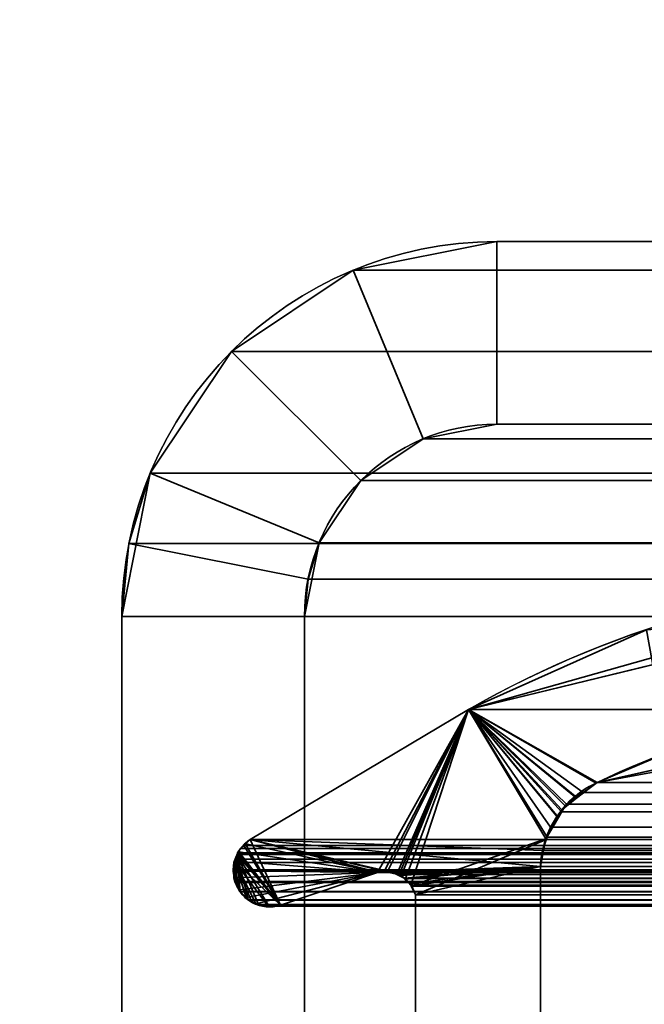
# Model space of a CAD drawing. Header units: millimetres. Extents: x -587 to 3688, y -115 to 120.
# Tile 735 of 960: x 2485.16 to 2490.29, y 10.73 to 18.82. Entities that reach past the tile are written whole.
import ezdxf

# ---------------------------------------------------------------- set-up
doc = ezdxf.new("R2010")
doc.units = ezdxf.units.MM
doc.layers.add('151', color=7, linetype='Continuous', true_color=0xffffff)

# ---------------------------------------------------------------- blocks, each defined once
blk = doc.blocks.new('UG_SURFACE_003')
at = {"layer": '151', "color": 252, "linetype": 'Continuous', "lineweight": 35}
for points in [[(3687.5, -40, 2198), (3687.5, 110, 2198), (2312.5, 110, 2198), (2312.5, -40, 2198)], [(2462.5001, -40, 2048.0001), (2462.5001, 110, 2048.0001), (3537.4999, 110, 2048.0001), (3537.4999, -40, 2048.0001)]]:
    blk.add_3dface(points, dxfattribs=at)
blk = doc.blocks.new('UG_SURFACE_089')
at = {"layer": '151', "color": 252, "linetype": 'Continuous', "lineweight": 35}
for points in [[(2489.08, 17, 2019.4199), (2489.08, 17, -7), (2487.9014, 16.7655, -7), (2487.9014, 16.7655, 2020.5986)], [(2489.08, 17, 2019.4199), (2487.9014, 16.7655, 2020.5986), (2488.4753, 15.3797, 2020.0245), (2489.08, 15.5, 2019.4199)], [(2489.08, 15.5, -7), (2488.4753, 15.3797, -7), (2487.9014, 16.7655, -7), (2489.08, 17, -7)], [(2489.08, 17, 2019.4199), (2497.3197, 17, 2011.1802), (2497.3197, 17, -7), (2489.08, 17, -7)], [(2489.08, 15.5, 2019.4199), (2497.3197, 15.5, 2011.1802), (2497.3197, 17, 2011.1802), (2489.08, 17, 2019.4199)], [(2489.08, 17, -7), (2497.3197, 17, -7), (2497.3197, 15.5, -7), (2489.08, 15.5, -7)], [(2487.9014, 16.7655, 2020.5986), (2487.9014, 16.7655, -7), (2486.902, 16.0979, -7), (2486.902, 16.0979, 2021.5979)], [(2487.9014, 16.7655, 2020.5986), (2486.902, 16.0979, 2021.5979), (2487.9627, 15.0372, 2020.5371), (2488.4753, 15.3797, 2020.0245)], [(2488.4753, 15.3797, -7), (2487.9627, 15.0372, -7), (2486.902, 16.0979, -7), (2487.9014, 16.7655, -7)], [(2486.902, 16.0979, 2021.5979), (2486.902, 16.0979, -7), (2486.2344, 15.0987, -7), (2486.2344, 15.0987, 2022.2654)], [(2487.6204, 14.5246, 2020.8797), (2487.9627, 15.0372, 2020.5371), (2486.902, 16.0979, 2021.5979), (2486.2344, 15.0987, 2022.2654)], [(2487.9627, 15.0372, -7), (2487.6204, 14.5246, -7), (2486.2344, 15.0987, -7), (2486.902, 16.0979, -7)], [(2488.4753, 15.3797, 2020.0245), (2488.4753, 15.3797, -7), (2489.08, 15.5, -7), (2489.08, 15.5, 2019.4199)], [(2489.08, 15.5, 2019.4199), (2489.08, 15.5, -7), (2497.3197, 15.5, -7), (2497.3197, 15.5, 2011.1802)], [(2487.9627, 15.0372, 2020.5371), (2487.9627, 15.0372, -7), (2488.4753, 15.3797, -7), (2488.4753, 15.3797, 2020.0245)], [(2486.0001, 13.92, -7), (2486.0592, 14.5209, 2022.4409), (2486.2344, 15.0987, 2022.2654)], [(2486.2344, 15.0987, 2022.2654), (2486.2344, 15.0987, -7), (2486.0001, 13.92, -7)], [(2486.0001, 13.92, -7), (2486.2344, 15.0987, -7), (2487.6204, 14.5246, -7), (2487.5, 13.92, -7)], [(2487.5305, 14.2282, 2020.9696), (2487.6204, 14.5246, 2020.8797), (2486.2344, 15.0987, 2022.2654), (2486.0592, 14.5209, 2022.4409)], [(2487.6204, 14.5246, 2020.8797), (2487.6204, 14.5246, -7), (2487.9627, 15.0372, -7), (2487.9627, 15.0372, 2020.5371)], [(2486.0001, 13.92, -7), (2486.0001, 13.92, 2022.5), (2486.0592, 14.5209, 2022.4409)], [(2487.5, 13.92, 2020.9999), (2487.5305, 14.2282, 2020.9696), (2486.0592, 14.5209, 2022.4409), (2486.0001, 13.92, 2022.5)], [(2487.5, 13.92, -7), (2487.6204, 14.5246, -7), (2487.6204, 14.5246, 2020.8797)], [(2487.6204, 14.5246, 2020.8797), (2487.5305, 14.2282, 2020.9696), (2487.5, 13.92, -7)], [(2487.5305, 14.2282, 2020.9696), (2487.5, 13.92, 2020.9999), (2487.5, 13.92, -7)], [(2486.0001, -46.92, 2022.5), (2486.0001, 13.92, 2022.5), (2486.0001, 13.92, -7), (2486.0001, -46.92, -7)], [(2486.0001, 13.92, 2022.5), (2486.0001, -46.92, 2022.5), (2487.5, -46.92, 2020.9999), (2487.5, 13.92, 2020.9999)], [(2487.5, 13.92, -7), (2487.5, -46.92, -7), (2486.0001, -46.92, -7), (2486.0001, 13.92, -7)], [(2487.5, -46.92, 2020.9999), (2487.5, -46.92, -7), (2487.5, 13.92, -7), (2487.5, 13.92, 2020.9999)]]:
    blk.add_3dface(points, dxfattribs=at)
blk = doc.blocks.new('UG_SURFACE_090')
at = {"layer": '151', "color": 252, "linetype": 'Continuous', "lineweight": 35}
for points in [[(2489.08, 17, 2019.4199), (2489.08, 17, -7), (2487.9014, 16.7655, -7), (2487.9014, 16.7655, 2020.5986)], [(2489.08, 17, 2019.4199), (2487.9014, 16.7655, 2020.5986), (2488.4753, 15.3797, 2020.0245), (2489.08, 15.5, 2019.4199)], [(2489.08, 15.5, -7), (2488.4753, 15.3797, -7), (2487.9014, 16.7655, -7), (2489.08, 17, -7)], [(2489.08, 17, 2019.4199), (2497.3197, 17, 2011.1802), (2497.3197, 17, -7), (2489.08, 17, -7)], [(2489.08, 15.5, 2019.4199), (2497.3197, 15.5, 2011.1802), (2497.3197, 17, 2011.1802), (2489.08, 17, 2019.4199)], [(2489.08, 17, -7), (2497.3197, 17, -7), (2497.3197, 15.5, -7), (2489.08, 15.5, -7)], [(2487.9014, 16.7655, 2020.5986), (2487.9014, 16.7655, -7), (2486.902, 16.0979, -7), (2486.902, 16.0979, 2021.5979)], [(2487.9014, 16.7655, 2020.5986), (2486.902, 16.0979, 2021.5979), (2487.9627, 15.0372, 2020.5371), (2488.4753, 15.3797, 2020.0245)], [(2488.4753, 15.3797, -7), (2487.9627, 15.0372, -7), (2486.902, 16.0979, -7), (2487.9014, 16.7655, -7)], [(2486.902, 16.0979, 2021.5979), (2486.902, 16.0979, -7), (2486.2344, 15.0987, -7), (2486.2344, 15.0987, 2022.2654)], [(2487.6204, 14.5246, 2020.8797), (2487.9627, 15.0372, 2020.5371), (2486.902, 16.0979, 2021.5979), (2486.2344, 15.0987, 2022.2654)], [(2487.9627, 15.0372, -7), (2487.6204, 14.5246, -7), (2486.2344, 15.0987, -7), (2486.902, 16.0979, -7)], [(2488.4753, 15.3797, 2020.0245), (2488.4753, 15.3797, -7), (2489.08, 15.5, -7), (2489.08, 15.5, 2019.4199)], [(2489.08, 15.5, 2019.4199), (2489.08, 15.5, -7), (2497.3197, 15.5, -7), (2497.3197, 15.5, 2011.1802)], [(2487.9627, 15.0372, 2020.5371), (2487.9627, 15.0372, -7), (2488.4753, 15.3797, -7), (2488.4753, 15.3797, 2020.0245)], [(2486.0001, 13.92, -7), (2486.0592, 14.5209, 2022.4409), (2486.2344, 15.0987, 2022.2654)], [(2486.2344, 15.0987, 2022.2654), (2486.2344, 15.0987, -7), (2486.0001, 13.92, -7)], [(2486.0001, 13.92, -7), (2486.2344, 15.0987, -7), (2487.6204, 14.5246, -7), (2487.5, 13.92, -7)], [(2487.5305, 14.2282, 2020.9696), (2487.6204, 14.5246, 2020.8797), (2486.2344, 15.0987, 2022.2654), (2486.0592, 14.5209, 2022.4409)], [(2487.6204, 14.5246, 2020.8797), (2487.6204, 14.5246, -7), (2487.9627, 15.0372, -7), (2487.9627, 15.0372, 2020.5371)], [(2486.0001, 13.92, -7), (2486.0001, 13.92, 2022.5), (2486.0592, 14.5209, 2022.4409)], [(2487.5, 13.92, 2020.9999), (2487.5305, 14.2282, 2020.9696), (2486.0592, 14.5209, 2022.4409), (2486.0001, 13.92, 2022.5)], [(2487.5, 13.92, -7), (2487.6204, 14.5246, -7), (2487.6204, 14.5246, 2020.8797)], [(2487.6204, 14.5246, 2020.8797), (2487.5305, 14.2282, 2020.9696), (2487.5, 13.92, -7)], [(2487.5305, 14.2282, 2020.9696), (2487.5, 13.92, 2020.9999), (2487.5, 13.92, -7)], [(2486.0001, -46.92, 2022.5), (2486.0001, 13.92, 2022.5), (2486.0001, 13.92, -7), (2486.0001, -46.92, -7)], [(2486.0001, 13.92, 2022.5), (2486.0001, -46.92, 2022.5), (2487.5, -46.92, 2020.9999), (2487.5, 13.92, 2020.9999)], [(2487.5, 13.92, -7), (2487.5, -46.92, -7), (2486.0001, -46.92, -7), (2486.0001, 13.92, -7)], [(2487.5, -46.92, 2020.9999), (2487.5, -46.92, -7), (2487.5, 13.92, -7), (2487.5, 13.92, 2020.9999)]]:
    blk.add_3dface(points, dxfattribs=at)
blk = doc.blocks.new('UG_SURFACE_093')
at = {"layer": '151', "color": 252, "linetype": 'Continuous', "lineweight": 35}
for points in [[(3510.92, 17, 2019.4199), (2489.08, 17, 2019.4199), (2487.9014, 16.7655, 2020.5986), (3512.0986, 16.7655, 2020.5986)], [(2489.08, 15.5, 2019.4199), (2488.4753, 15.3797, 2020.0245), (2487.9014, 16.7655, 2020.5986), (2489.08, 17, 2019.4199)], [(2489.08, 17, 2019.4199), (3510.92, 17, 2019.4199), (3502.6803, 17, 2011.1802), (2497.3197, 17, 2011.1802)], [(2489.08, 17, 2019.4199), (2497.3197, 17, 2011.1802), (2497.3197, 15.5, 2011.1802), (2489.08, 15.5, 2019.4199)], [(3512.0986, 16.7655, 2020.5986), (2487.9014, 16.7655, 2020.5986), (2486.902, 16.0979, 2021.5979), (3513.098, 16.0979, 2021.5979)], [(2488.4753, 15.3797, 2020.0245), (2487.9627, 15.0372, 2020.5371), (2486.902, 16.0979, 2021.5979), (2487.9014, 16.7655, 2020.5986)], [(3513.098, 16.0979, 2021.5979), (2486.902, 16.0979, 2021.5979), (2486.2344, 15.0987, 2022.2654), (3513.7656, 15.0987, 2022.2654)], [(2486.2344, 15.0987, 2022.2654), (2486.902, 16.0979, 2021.5979), (2487.9627, 15.0372, 2020.5371), (2487.6204, 14.5246, 2020.8797)], [(3511.5247, 15.3797, 2020.0245), (2488.4753, 15.3797, 2020.0245), (2489.08, 15.5, 2019.4199), (3510.92, 15.5, 2019.4199)], [(2489.08, 15.5, 2019.4199), (2497.3197, 15.5, 2011.1802), (3502.6803, 15.5, 2011.1802), (3510.92, 15.5, 2019.4199)], [(3512.0373, 15.0372, 2020.5371), (2487.9627, 15.0372, 2020.5371), (2488.4753, 15.3797, 2020.0245), (3511.5247, 15.3797, 2020.0245)], [(3513.9408, 14.5209, 2022.4409), (3513.7656, 15.0987, 2022.2654), (2486.2344, 15.0987, 2022.2654), (2486.0592, 14.5209, 2022.4409)], [(2486.0592, 14.5209, 2022.4409), (2486.2344, 15.0987, 2022.2654), (2487.6204, 14.5246, 2020.8797), (2487.5305, 14.2282, 2020.9696)], [(3512.3796, 14.5246, 2020.8797), (2487.6204, 14.5246, 2020.8797), (2487.9627, 15.0372, 2020.5371), (3512.0373, 15.0372, 2020.5371)], [(2486.0592, 14.5209, 2022.4409), (2486.0001, 13.92, 2022.5), (3513.9999, 13.92, 2022.5)], [(2486.0001, 13.92, 2022.5), (2486.0592, 14.5209, 2022.4409), (2487.5305, 14.2282, 2020.9696), (2487.5, 13.92, 2020.9999)], [(2486.0592, 14.5209, 2022.4409), (3513.9999, 13.92, 2022.5), (3513.9408, 14.5209, 2022.4409)], [(2487.5305, 14.2282, 2020.9696), (2487.6204, 14.5246, 2020.8797), (3512.3796, 14.5246, 2020.8797), (3512.4695, 14.2282, 2020.9696)], [(3512.5, 13.92, 2020.9999), (2487.5, 13.92, 2020.9999), (2487.5305, 14.2282, 2020.9696)], [(3512.4695, 14.2282, 2020.9696), (3512.5, 13.92, 2020.9999), (2487.5305, 14.2282, 2020.9696)], [(2486.0001, -46.92, 2022.5), (3513.9999, -46.92, 2022.5), (3513.9999, 13.92, 2022.5), (2486.0001, 13.92, 2022.5)], [(2487.5, 13.92, 2020.9999), (2487.5, -46.92, 2020.9999), (2486.0001, -46.92, 2022.5), (2486.0001, 13.92, 2022.5)], [(2487.5, -46.92, 2020.9999), (2487.5, 13.92, 2020.9999), (3512.5, 13.92, 2020.9999), (3512.5, -46.92, 2020.9999)]]:
    blk.add_3dface(points, dxfattribs=at)
blk = doc.blocks.new('UG_SURFACE_095')
at = {"layer": '151', "color": 7, "linetype": 'Continuous', "lineweight": 35}
for points in [[(2488.848, 13.1555, -7), (2488.848, 13.1555, 2019.6519), (2491.478, 13.897, 2017.0221)], [(2491.478, 13.897, 2017.0221), (2490.3088, 13.8116, -7), (2488.848, 13.1555, -7)], [(2491.478, 13.897, 2017.0221), (2488.848, 13.1555, 2019.6519), (2489.9051, 12.5565, 2018.595), (2492.2383, 12.9862, 2016.2616)], [(2488.848, 13.1555, -7), (2490.3088, 13.8116, -7), (2490.4904, 12.8066, -7), (2489.9051, 12.5565, -7)], [(2487.0555, 12.0875, 2021.4446), (2488.848, 13.1555, 2019.6519), (2488.848, 13.1555, -7), (2487.0555, 12.0875, -7)], [(2489.5861, 12.2703, -7), (2489.4795, 12.0884, -7), (2487.0555, 12.0875, -7), (2488.848, 13.1555, -7)], [(2487.303, 11.5484, 2021.1971), (2488.1005, 11.8171, 2020.3996), (2488.848, 13.1555, 2019.6519), (2487.0555, 12.0875, 2021.4446)], [(2488.1005, 11.8171, 2020.3996), (2488.1561, 11.826, 2020.344), (2488.848, 13.1555, 2019.6519)], [(2488.848, 13.1555, 2019.6519), (2488.1561, 11.826, 2020.344), (2488.1809, 11.8207, 2020.3192)], [(2488.1809, 11.8207, 2020.3192), (2488.2603, 11.8037, 2020.2396), (2488.848, 13.1555, 2019.6519)], [(2488.2603, 11.8037, 2020.2396), (2488.2774, 11.8, 2020.2227), (2488.848, 13.1555, 2019.6519)], [(2488.848, 13.1555, 2019.6519), (2488.2774, 11.8, 2020.2227), (2488.2958, 11.7898, 2020.2043)], [(2488.848, 13.1555, 2019.6519), (2488.2958, 11.7898, 2020.2043), (2488.3263, 11.7604, 2020.1735)], [(2488.3263, 11.7604, 2020.1735), (2488.374, 11.7145, 2020.1259), (2488.848, 13.1555, 2019.6519)], [(2489.4817, 12.0946, 2019.0184), (2488.848, 13.1555, 2019.6519), (2488.374, 11.7145, 2020.1259), (2488.3773, 11.7075, 2020.1228)], [(2488.848, 13.1555, -7), (2489.9051, 12.5565, -7), (2489.7373, 12.4344, -7)], [(2488.848, 13.1555, -7), (2489.6414, 12.3646, -7), (2489.5861, 12.2703, -7)], [(2489.7373, 12.4344, -7), (2489.6414, 12.3646, -7), (2488.848, 13.1555, -7)], [(2488.848, 13.1555, 2019.6519), (2489.8951, 12.552, 2018.605), (2489.9051, 12.5565, 2018.595)], [(2488.848, 13.1555, 2019.6519), (2489.614, 12.3326, 2018.8861), (2489.7356, 12.4275, 2018.7645)], [(2489.7356, 12.4275, 2018.7645), (2489.8951, 12.552, 2018.605), (2488.848, 13.1555, 2019.6519)], [(2488.848, 13.1555, 2019.6519), (2489.4817, 12.0946, 2019.0184), (2489.5797, 12.2708, 2018.9204)], [(2489.5797, 12.2708, 2018.9204), (2489.614, 12.3326, 2018.8861), (2488.848, 13.1555, 2019.6519)], [(2492.2383, 12.9862, 2016.2616), (2489.9051, 12.5565, 2018.595), (2490.4904, 12.8066, -7)], [(2489.9051, 12.5565, 2018.595), (2489.9051, 12.5565, -7), (2490.4904, 12.8066, -7)], [(2489.8951, 12.552, 2018.605), (2489.7356, 12.4275, 2018.7645), (2489.7373, 12.4344, -7)], [(2489.7373, 12.4344, -7), (2489.9051, 12.5565, -7), (2489.9051, 12.5565, 2018.595)], [(2489.9051, 12.5565, 2018.595), (2489.8951, 12.552, 2018.605), (2489.7373, 12.4344, -7)], [(2489.7356, 12.4275, 2018.7645), (2489.614, 12.3326, 2018.8861), (2489.6414, 12.3646, -7)], [(2489.6414, 12.3646, -7), (2489.7373, 12.4344, -7), (2489.7356, 12.4275, 2018.7645)], [(2489.614, 12.3326, 2018.8861), (2489.5797, 12.2708, 2018.9204), (2489.5861, 12.2703, -7)], [(2489.5861, 12.2703, -7), (2489.6414, 12.3646, -7), (2489.614, 12.3326, 2018.8861)], [(2489.4791, 12.086, -7), (2489.4795, 12.0884, -7), (2489.5797, 12.2708, 2018.9204)], [(2489.5797, 12.2708, 2018.9204), (2489.4817, 12.0946, 2019.0184), (2489.4791, 12.086, -7)], [(2489.4795, 12.0884, -7), (2489.5861, 12.2703, -7), (2489.5797, 12.2708, 2018.9204)], [(2486.9609, 11.9883, -7), (2486.9668, 12.0027, -7), (2487.0183, 12.052, -7), (2488.1005, 11.8171, -7)], [(2487.0167, 12.0506, 2021.4832), (2487.0183, 12.052, -7), (2486.9668, 12.0027, -7)], [(2487.0183, 12.052, -7), (2487.0167, 12.0506, 2021.4832), (2487.0555, 12.0875, 2021.4446)], [(2487.0555, 12.0875, 2021.4446), (2487.0167, 12.0506, 2021.4832), (2487.303, 11.5484, 2021.1971)], [(2487.0555, 12.0875, 2021.4446), (2487.0555, 12.0875, -7), (2487.0183, 12.052, -7)], [(2487.0183, 12.052, -7), (2487.0555, 12.0875, -7), (2488.1005, 11.8171, -7)], [(2489.4795, 12.0884, -7), (2489.4791, 12.086, -7), (2489.4385, 11.8663, -7), (2487.0555, 12.0875, -7)], [(2487.0555, 12.0875, -7), (2488.204, 11.8235, -7), (2488.1816, 11.8221, -7)], [(2487.0555, 12.0875, -7), (2489.4385, 11.8663, -7), (2488.204, 11.8235, -7)], [(2488.1816, 11.8221, -7), (2488.1005, 11.8171, -7), (2487.0555, 12.0875, -7)], [(2488.3773, 11.7075, 2020.1228), (2488.4112, 11.6334, 2020.0887), (2489.4798, 12.0856, 2019.0201), (2489.4817, 12.0946, 2019.0184)], [(2489.4385, 11.8663, 2019.0616), (2489.4798, 12.0856, 2019.0201), (2488.4112, 11.6334, 2020.0887)], [(2489.4385, 11.8663, -7), (2489.4791, 12.086, -7), (2489.4798, 12.0856, 2019.0201)], [(2489.4798, 12.0856, 2019.0201), (2489.4385, 11.8663, 2019.0616), (2489.4385, 11.8663, -7)], [(2489.4817, 12.0946, 2019.0184), (2489.4798, 12.0856, 2019.0201), (2489.4791, 12.086, -7)], [(2486.928, 11.9101, -7), (2486.9251, 11.9111, 2021.575), (2486.9602, 11.9877, 2021.5399)], [(2486.9602, 11.9877, 2021.5399), (2486.9251, 11.9111, 2021.575), (2487.303, 11.5484, 2021.1971)], [(2486.9602, 11.9877, 2021.5399), (2486.9609, 11.9883, -7), (2486.928, 11.9101, -7)], [(2488.1005, 11.8171, -7), (2486.928, 11.9101, -7), (2486.9609, 11.9883, -7)], [(2487.0167, 12.0506, 2021.4832), (2486.9673, 12.0036, 2021.5325), (2486.9602, 11.9877, 2021.5399), (2487.303, 11.5484, 2021.1971)], [(2486.9609, 11.9883, -7), (2486.9602, 11.9877, 2021.5399), (2486.9673, 12.0036, 2021.5325)], [(2486.9673, 12.0036, 2021.5325), (2486.9668, 12.0027, -7), (2486.9609, 11.9883, -7)], [(2486.9668, 12.0027, -7), (2486.9673, 12.0036, 2021.5325), (2487.0167, 12.0506, 2021.4832)], [(2486.9635, 11.6737, 2021.5364), (2486.9251, 11.9111, 2021.575), (2486.9242, 11.9091, 2021.5757), (2486.9153, 11.8302, 2021.5847)], [(2486.9204, 11.8303, -7), (2486.9153, 11.8302, 2021.5847), (2486.9242, 11.9091, 2021.5757)], [(2486.9201, 11.8916, -7), (2486.9242, 11.9091, 2021.5757), (2486.9251, 11.9111, 2021.575)], [(2486.9251, 11.9111, 2021.575), (2486.928, 11.9101, -7), (2486.9201, 11.8916, -7)], [(2488.1005, 11.8171, -7), (2486.9204, 11.8303, -7), (2486.9201, 11.8916, -7), (2486.928, 11.9101, -7)], [(2486.9242, 11.9091, 2021.5757), (2486.9201, 11.8916, -7), (2486.9204, 11.8303, -7)], [(2486.9251, 11.9111, 2021.575), (2487.0214, 11.6138, 2021.4784), (2487.0675, 11.573, 2021.4326)], [(2487.0675, 11.573, 2021.4326), (2487.0982, 11.558, 2021.4016), (2487.103, 11.5573, 2021.3969), (2486.9251, 11.9111, 2021.575)], [(2486.9635, 11.6737, 2021.5364), (2486.9714, 11.6585, 2021.5287), (2487.0214, 11.6138, 2021.4784), (2486.9251, 11.9111, 2021.575)], [(2487.103, 11.5573, 2021.3969), (2487.2005, 11.5442, 2021.2994), (2486.9251, 11.9111, 2021.575)], [(2487.2005, 11.5442, 2021.2994), (2487.2522, 11.5372, 2021.2479), (2487.303, 11.5484, 2021.1971), (2486.9251, 11.9111, 2021.575)], [(2486.928, 11.7445, 2021.5719), (2486.9146, 11.8249, 2021.5855), (2486.9204, 11.8303, -7)], [(2486.9146, 11.8249, 2021.5855), (2486.9153, 11.8302, 2021.5847), (2486.9204, 11.8303, -7)], [(2486.9153, 11.8302, 2021.5847), (2486.9146, 11.8249, 2021.5855), (2486.928, 11.7445, 2021.5719), (2486.9635, 11.6737, 2021.5364)], [(2486.9204, 11.8303, -7), (2486.9204, 11.7742, -7), (2486.928, 11.7445, 2021.5719)], [(2486.9204, 11.7742, -7), (2486.9204, 11.8303, -7), (2488.1005, 11.8171, -7)], [(2488.1005, 11.8171, -7), (2486.9671, 11.675, -7), (2486.928, 11.7445, -7), (2486.9204, 11.7742, -7)], [(2487.0214, 11.6109, -7), (2486.9888, 11.6366, -7), (2486.9671, 11.675, -7), (2488.1005, 11.8171, -7)], [(2487.1044, 11.5606, -7), (2487.0751, 11.5689, -7), (2487.0214, 11.6109, -7), (2488.1005, 11.8171, -7)], [(2487.1044, 11.5606, -7), (2488.1005, 11.8171, -7), (2487.303, 11.5484, -7), (2487.1998, 11.5363, -7)], [(2488.1005, 11.8171, 2020.3996), (2487.303, 11.5484, 2021.1971), (2487.303, 11.5484, -7), (2488.1005, 11.8171, -7)], [(2488.1809, 11.8207, 2020.3192), (2488.1561, 11.826, 2020.344), (2488.1005, 11.8171, -7)], [(2488.1561, 11.826, 2020.344), (2488.1005, 11.8171, 2020.3996), (2488.1005, 11.8171, -7)], [(2488.1005, 11.8171, -7), (2488.1816, 11.8221, -7), (2488.1809, 11.8207, 2020.3192)], [(2488.1809, 11.8207, 2020.3192), (2488.1816, 11.8221, -7), (2488.204, 11.8235, -7)], [(2488.2603, 11.8037, 2020.2396), (2488.1809, 11.8207, 2020.3192), (2488.204, 11.8235, -7)], [(2488.2596, 11.8038, -7), (2488.204, 11.8235, -7), (2489.4385, 11.8663, -7)], [(2488.204, 11.8235, -7), (2488.2596, 11.8038, -7), (2488.2603, 11.8037, 2020.2396)], [(2489.4385, 11.8663, -7), (2488.2913, 11.7925, -7), (2488.2596, 11.8038, -7)], [(2488.3254, 11.7618, -7), (2488.2913, 11.7925, -7), (2489.4385, 11.8663, -7)], [(2489.4385, 11.8663, -7), (2488.3673, 11.724, -7), (2488.3254, 11.7618, -7)], [(2488.3757, 11.7071, -7), (2488.3673, 11.724, -7), (2489.4385, 11.8663, -7)], [(2489.4385, 11.8663, -7), (2488.4112, 11.6334, -7), (2488.3757, 11.7071, -7)], [(2489.4385, 11.8663, -7), (2489.4385, 6.7187, -7), (2488.4112, 7.3541, -7), (2488.4112, 11.6334, -7)], [(2489.4385, 6.7187, 2019.0616), (2489.4385, 11.8663, 2019.0616), (2488.4112, 11.6334, 2020.0887), (2488.4112, 7.3541, 2020.0887)], [(2489.4385, 6.7187, -7), (2489.4385, 11.8663, -7), (2489.4385, 11.8663, 2019.0616), (2489.4385, 6.7187, 2019.0616)], [(2486.9204, 11.7742, -7), (2486.928, 11.7445, -7), (2486.928, 11.7445, 2021.5719)], [(2486.928, 11.7445, -7), (2486.9671, 11.675, -7), (2486.9635, 11.6737, 2021.5364)], [(2486.9635, 11.6737, 2021.5364), (2486.928, 11.7445, 2021.5719), (2486.928, 11.7445, -7)], [(2488.2958, 11.7898, 2020.2043), (2488.2596, 11.8038, -7), (2488.2913, 11.7925, -7)], [(2488.2958, 11.7898, 2020.2043), (2488.2774, 11.8, 2020.2227), (2488.2596, 11.8038, -7)], [(2488.2774, 11.8, 2020.2227), (2488.2603, 11.8037, 2020.2396), (2488.2596, 11.8038, -7)], [(2488.2913, 11.7925, -7), (2488.3254, 11.7618, -7), (2488.3263, 11.7604, 2020.1735)], [(2488.3263, 11.7604, 2020.1735), (2488.2958, 11.7898, 2020.2043), (2488.2913, 11.7925, -7)], [(2488.374, 11.7145, 2020.1259), (2488.3254, 11.7618, -7), (2488.3673, 11.724, -7)], [(2488.374, 11.7145, 2020.1259), (2488.3263, 11.7604, 2020.1735), (2488.3254, 11.7618, -7)], [(2486.9714, 11.6585, 2021.5287), (2486.9635, 11.6737, 2021.5364), (2486.9671, 11.675, -7)], [(2486.9671, 11.675, -7), (2486.9888, 11.6366, -7), (2486.9714, 11.6585, 2021.5287)], [(2487.0214, 11.6138, 2021.4784), (2486.9714, 11.6585, 2021.5287), (2486.9888, 11.6366, -7)], [(2488.3673, 11.724, -7), (2488.3757, 11.7071, -7), (2488.3773, 11.7075, 2020.1228)], [(2488.3773, 11.7075, 2020.1228), (2488.374, 11.7145, 2020.1259), (2488.3673, 11.724, -7)], [(2488.4112, 11.6334, 2020.0887), (2488.3773, 11.7075, 2020.1228), (2488.3757, 11.7071, -7)], [(2488.3757, 11.7071, -7), (2488.4112, 11.6334, -7), (2488.4112, 11.6334, 2020.0887)], [(2486.9888, 11.6366, -7), (2487.0214, 11.6109, -7), (2487.0214, 11.6138, 2021.4784)], [(2487.0675, 11.573, 2021.4326), (2487.0214, 11.6138, 2021.4784), (2487.0214, 11.6109, -7)], [(2487.0214, 11.6109, -7), (2487.0751, 11.5689, -7), (2487.0675, 11.573, 2021.4326)], [(2487.0982, 11.558, 2021.4016), (2487.0675, 11.573, 2021.4326), (2487.0751, 11.5689, -7)], [(2487.0751, 11.5689, -7), (2487.1044, 11.5606, -7), (2487.103, 11.5573, 2021.3969)], [(2487.103, 11.5573, 2021.3969), (2487.0982, 11.558, 2021.4016), (2487.0751, 11.5689, -7)], [(2488.4112, 7.3541, 2020.0887), (2488.4112, 11.6334, 2020.0887), (2488.4112, 11.6334, -7), (2488.4112, 7.3541, -7)], [(2487.2005, 11.5442, 2021.2994), (2487.103, 11.5573, 2021.3969), (2487.1044, 11.5606, -7)], [(2487.1044, 11.5606, -7), (2487.1929, 11.5355, -7), (2487.2005, 11.5442, 2021.2994)], [(2487.1998, 11.5363, -7), (2487.1929, 11.5355, -7), (2487.1044, 11.5606, -7)], [(2487.1929, 11.5355, -7), (2487.1998, 11.5363, -7), (2487.2005, 11.5442, 2021.2994)], [(2487.1998, 11.5363, -7), (2487.303, 11.5484, -7), (2487.303, 11.5484, 2021.1971)], [(2487.303, 11.5484, 2021.1971), (2487.2522, 11.5372, 2021.2479), (2487.1998, 11.5363, -7)], [(2487.2522, 11.5372, 2021.2479), (2487.2005, 11.5442, 2021.2994), (2487.1998, 11.5363, -7)]]:
    blk.add_3dface(points, dxfattribs=at)
blk = doc.blocks.new('UG_SURFACE_096')
at = {"layer": '151', "color": 7, "linetype": 'Continuous', "lineweight": 35}
for points in [[(2488.848, 13.1555, 2019.6519), (3510.35, 13.5578, 2018.8501), (3508.6968, 13.8666, 2017.1969)], [(3508.6968, 13.8666, 2017.1969), (2491.3189, 13.7578, 2017.1809), (2488.848, 13.1555, 2019.6519)], [(2492.063, 13.0444, 2016.4368), (2489.9051, 12.5565, 2018.595), (2488.848, 13.1555, 2019.6519), (2491.3189, 13.7578, 2017.1809)], [(2488.848, 13.1555, 2019.6519), (3511.152, 13.1555, 2019.6519), (3510.35, 13.5578, 2018.8501)], [(2489.4927, 12.1064, 2019.0072), (2489.4547, 11.9977, 2019.0454), (2487.0555, 12.0875, 2021.4446), (2488.848, 13.1555, 2019.6519)], [(3512.9445, 12.0875, 2021.4446), (3511.152, 13.1555, 2019.6519), (2488.848, 13.1555, 2019.6519), (2487.0555, 12.0875, 2021.4446)], [(2488.848, 13.1555, 2019.6519), (2489.522, 12.19, 2018.9781), (2489.4927, 12.1064, 2019.0072)], [(2488.848, 13.1555, 2019.6519), (2489.9051, 12.5565, 2018.595), (2489.79, 12.4747, 2018.7101)], [(2488.848, 13.1555, 2019.6519), (2489.6529, 12.3772, 2018.847), (2489.61, 12.3158, 2018.8901)], [(2489.61, 12.3158, 2018.8901), (2489.522, 12.19, 2018.9781), (2488.848, 13.1555, 2019.6519)], [(2489.79, 12.4747, 2018.7101), (2489.6529, 12.3772, 2018.847), (2488.848, 13.1555, 2019.6519)], [(3510.0949, 12.5565, 2018.595), (2489.9051, 12.5565, 2018.595), (2492.063, 13.0444, 2016.4368)], [(2489.79, 12.4747, 2018.7101), (2489.9051, 12.5565, 2018.595), (3510.0949, 12.5565, 2018.595)], [(3510.0949, 12.5565, 2018.595), (3510.2129, 12.4839, 2018.713), (2489.79, 12.4747, 2018.7101)], [(2489.6529, 12.3772, 2018.847), (2489.79, 12.4747, 2018.7101), (3510.2129, 12.4839, 2018.713)], [(3510.2129, 12.4839, 2018.713), (3510.2701, 12.4486, 2018.7702), (2489.6529, 12.3772, 2018.847)], [(3510.2701, 12.4486, 2018.7702), (2489.61, 12.3158, 2018.8901), (2489.6529, 12.3772, 2018.847)], [(3510.2701, 12.4486, 2018.7702), (3510.3898, 12.3133, 2018.8897), (2489.61, 12.3158, 2018.8901)], [(2489.522, 12.19, 2018.9781), (2489.61, 12.3158, 2018.8901), (3510.3898, 12.3133, 2018.8897)], [(3510.3898, 12.3133, 2018.8897), (3510.442, 12.2541, 2018.9421), (2489.522, 12.19, 2018.9781)], [(3510.442, 12.2541, 2018.9421), (2489.4927, 12.1064, 2019.0072), (2489.522, 12.19, 2018.9781)], [(3510.442, 12.2541, 2018.9421), (3510.5097, 12.1076, 2019.0098), (2489.4927, 12.1064, 2019.0072)], [(2487.0012, 12.0382, 2021.4989), (2487.0555, 12.0875, 2021.4446), (2488.1005, 11.8171, 2020.3996), (2487.303, 11.5484, 2021.1971)], [(2487.0555, 12.0875, 2021.4446), (2487.0012, 12.0382, 2021.4989), (3512.9981, 12.0363, 2021.4982)], [(2487.0555, 12.0875, 2021.4446), (2489.4385, 11.8663, 2019.0616), (2488.2166, 11.8212, 2020.2832), (2488.1871, 11.8202, 2020.313)], [(2488.1871, 11.8202, 2020.313), (2488.1144, 11.8176, 2020.3855), (2487.0555, 12.0875, 2021.4446)], [(2488.1144, 11.8176, 2020.3855), (2488.1005, 11.8171, 2020.3996), (2487.0555, 12.0875, 2021.4446)], [(2489.4547, 11.9977, 2019.0454), (2489.4385, 11.8663, 2019.0616), (2487.0555, 12.0875, 2021.4446)], [(3512.9981, 12.0363, 2021.4982), (3512.9445, 12.0875, 2021.4446), (2487.0555, 12.0875, 2021.4446)], [(2489.4547, 11.9977, 2019.0454), (2489.4927, 12.1064, 2019.0072), (3510.5097, 12.1076, 2019.0098)], [(3510.5097, 12.1076, 2019.0098), (3510.525, 12.0751, 2019.0248), (2489.4547, 11.9977, 2019.0454)], [(3510.525, 12.0751, 2019.0248), (3510.5615, 11.8663, 2019.0616), (2489.4547, 11.9977, 2019.0454)], [(2487.303, 11.5484, 2021.1971), (2486.9473, 11.9664, 2021.5528), (2486.9516, 11.9779, 2021.5485)], [(2486.9516, 11.9779, 2021.5485), (2486.9473, 11.9664, 2021.5528), (3513.052, 11.9651, 2021.5521)], [(2486.9516, 11.9779, 2021.5485), (2486.9761, 12.0155, 2021.524), (2487.0012, 12.0382, 2021.4989), (2487.303, 11.5484, 2021.1971)], [(3513.052, 11.9651, 2021.5521), (2486.9761, 12.0155, 2021.524), (2486.9516, 11.9779, 2021.5485)], [(2487.0012, 12.0382, 2021.4989), (2486.9761, 12.0155, 2021.524), (3513.0329, 12.0032, 2021.5328)], [(2486.9761, 12.0155, 2021.524), (3513.052, 11.9651, 2021.5521), (3513.0329, 12.0032, 2021.5328)], [(3513.0329, 12.0032, 2021.5328), (3512.9981, 12.0363, 2021.4982), (2487.0012, 12.0382, 2021.4989)], [(3510.5615, 11.8663, 2019.0616), (2489.4385, 11.8663, 2019.0616), (2489.4547, 11.9977, 2019.0454)], [(2486.9156, 11.8382, 2021.5845), (2486.9215, 11.8984, 2021.5783), (2486.9318, 11.9257, 2021.5681), (2486.9323, 11.736, 2021.5678)], [(2486.9215, 11.8984, 2021.5783), (2486.9156, 11.8382, 2021.5845), (3513.0851, 11.846, 2021.5852)], [(2486.9318, 11.9257, 2021.5681), (2486.9215, 11.8984, 2021.5783), (3513.0851, 11.846, 2021.5852)], [(2486.9318, 11.9257, 2021.5681), (2486.9473, 11.9664, 2021.5528), (2486.9323, 11.736, 2021.5678)], [(3513.052, 11.9651, 2021.5521), (2486.9473, 11.9664, 2021.5528), (2486.9318, 11.9257, 2021.5681)], [(2486.9318, 11.9257, 2021.5681), (3513.0689, 11.9316, 2021.569), (3513.052, 11.9651, 2021.5521)], [(2486.9318, 11.9257, 2021.5681), (3513.0699, 11.9274, 2021.5697), (3513.0689, 11.9316, 2021.569)], [(3513.0851, 11.846, 2021.5852), (3513.0699, 11.9274, 2021.5697), (2486.9318, 11.9257, 2021.5681)], [(2486.9726, 11.6582, 2021.5275), (2486.9688, 11.662, 2021.5313), (2486.9323, 11.736, 2021.5678), (2486.9473, 11.9664, 2021.5528)], [(2486.9473, 11.9664, 2021.5528), (2487.1218, 11.5553, 2021.378), (2487.041, 11.5896, 2021.4589), (2487.0391, 11.5917, 2021.461)], [(2486.9473, 11.9664, 2021.5528), (2487.2086, 11.5429, 2021.2913), (2487.1581, 11.54, 2021.342), (2487.1218, 11.5553, 2021.378)], [(2486.9473, 11.9664, 2021.5528), (2487.303, 11.5484, 2021.1971), (2487.2086, 11.5429, 2021.2913)], [(2487.0391, 11.5917, 2021.461), (2486.9726, 11.6582, 2021.5275), (2486.9473, 11.9664, 2021.5528)], [(2486.9323, 11.736, 2021.5678), (2486.928, 11.7445, 2021.5719), (2486.9146, 11.8282, 2021.5855), (2486.9156, 11.8382, 2021.5845)], [(3513.0844, 11.8085, 2021.5845), (2486.9156, 11.8382, 2021.5845), (2486.9146, 11.8282, 2021.5855)], [(2486.9146, 11.8282, 2021.5855), (2486.928, 11.7445, 2021.5719), (3513.072, 11.7445, 2021.5719)], [(3513.072, 11.7445, 2021.5719), (3513.0844, 11.8085, 2021.5845), (2486.9146, 11.8282, 2021.5855)], [(2486.9156, 11.8382, 2021.5845), (3513.0851, 11.8384, 2021.585), (3513.0851, 11.846, 2021.5852)], [(3513.0844, 11.8085, 2021.5845), (3513.0851, 11.8384, 2021.585), (2486.9156, 11.8382, 2021.5845)], [(3511.8995, 11.8171, 2020.3996), (3512.697, 11.5484, 2021.1971), (2487.303, 11.5484, 2021.1971), (2488.1005, 11.8171, 2020.3996)], [(3511.8995, 11.8171, 2020.3996), (2488.1005, 11.8171, 2020.3996), (2488.1144, 11.8176, 2020.3855)], [(3511.8248, 11.8261, 2020.3249), (2488.1144, 11.8176, 2020.3855), (2488.1871, 11.8202, 2020.313)], [(3511.8248, 11.8261, 2020.3249), (3511.8856, 11.8188, 2020.3855), (2488.1144, 11.8176, 2020.3855)], [(2488.1144, 11.8176, 2020.3855), (3511.8856, 11.8188, 2020.3855), (3511.8995, 11.8171, 2020.3996)], [(2488.1871, 11.8202, 2020.313), (3511.8134, 11.8226, 2020.3135), (3511.8248, 11.8261, 2020.3249)], [(3511.8134, 11.8226, 2020.3135), (2488.1871, 11.8202, 2020.313), (2488.2166, 11.8212, 2020.2832)], [(2488.2603, 11.8, 2020.2398), (2488.2166, 11.8212, 2020.2832), (2489.4385, 11.8663, 2019.0616)], [(2488.2166, 11.8212, 2020.2832), (3511.7393, 11.7994, 2020.2394), (3511.8134, 11.8226, 2020.3135)], [(2488.2166, 11.8212, 2020.2832), (2488.2603, 11.8, 2020.2398), (3511.7393, 11.7994, 2020.2394)], [(2488.3184, 11.7716, 2020.1817), (2488.2603, 11.8, 2020.2398), (2489.4385, 11.8663, 2019.0616)], [(2489.4385, 11.8663, 2019.0616), (2488.3265, 11.7677, 2020.1735), (2488.3184, 11.7716, 2020.1817)], [(2488.38, 11.7055, 2020.1201), (2488.3733, 11.7134, 2020.1268), (2488.3265, 11.7677, 2020.1735), (2489.4385, 11.8663, 2019.0616)], [(2489.4385, 11.8663, 2019.0616), (2488.4112, 11.6334, 2020.0887), (2488.38, 11.7055, 2020.1201)], [(2488.4112, 7.3541, 2020.0887), (2488.4112, 11.6334, 2020.0887), (2489.4385, 11.8663, 2019.0616), (2489.4385, 6.7187, 2019.0616)], [(2489.4385, 6.7187, 2019.0616), (2489.4385, 11.8663, 2019.0616), (3510.5615, 11.8663, 2019.0616), (3510.5615, 6.7187, 2019.0616)], [(2486.9323, 11.736, 2021.5678), (3513.0677, 11.736, 2021.5678), (3513.072, 11.7445, 2021.5719), (2486.928, 11.7445, 2021.5719)], [(3513.0312, 11.662, 2021.5313), (2486.9323, 11.736, 2021.5678), (2486.9688, 11.662, 2021.5313)], [(3513.0312, 11.662, 2021.5313), (3513.0677, 11.736, 2021.5678), (2486.9323, 11.736, 2021.5678)], [(3511.6997, 11.787, 2020.1998), (2488.2603, 11.8, 2020.2398), (2488.3184, 11.7716, 2020.1817)], [(3511.6997, 11.787, 2020.1998), (3511.7393, 11.7994, 2020.2394), (2488.2603, 11.8, 2020.2398)], [(2488.3184, 11.7716, 2020.1817), (3511.6827, 11.7698, 2020.1828), (3511.6997, 11.787, 2020.1998)], [(3511.6827, 11.7698, 2020.1828), (2488.3184, 11.7716, 2020.1817), (2488.3265, 11.7677, 2020.1735)], [(2488.3265, 11.7677, 2020.1735), (3511.627, 11.713, 2020.1268), (3511.6827, 11.7698, 2020.1828)], [(2488.3265, 11.7677, 2020.1735), (2488.3733, 11.7134, 2020.1268), (3511.627, 11.713, 2020.1268)], [(2486.9688, 11.662, 2021.5313), (2486.9726, 11.6582, 2021.5275), (3513.0274, 11.6582, 2021.5275), (3513.0312, 11.662, 2021.5313)], [(3513.0274, 11.6582, 2021.5275), (2486.9726, 11.6582, 2021.5275), (2487.0391, 11.5917, 2021.461)], [(2487.0391, 11.5917, 2021.461), (3512.9611, 11.5914, 2021.461), (3513.0274, 11.6582, 2021.5275)], [(3511.621, 11.7072, 2020.1211), (2488.3733, 11.7134, 2020.1268), (2488.38, 11.7055, 2020.1201)], [(3511.621, 11.7072, 2020.1211), (3511.627, 11.713, 2020.1268), (2488.3733, 11.7134, 2020.1268)], [(2488.38, 11.7055, 2020.1201), (3511.5888, 11.6334, 2020.0887), (3511.621, 11.7072, 2020.1211)], [(2488.38, 11.7055, 2020.1201), (2488.4112, 11.6334, 2020.0887), (3511.5888, 11.6334, 2020.0887)], [(3512.9602, 11.5905, 2021.4601), (2487.0391, 11.5917, 2021.461), (2487.041, 11.5896, 2021.4589)], [(3512.9602, 11.5905, 2021.4601), (3512.9611, 11.5914, 2021.461), (2487.0391, 11.5917, 2021.461)], [(3512.9602, 11.5905, 2021.4601), (2487.041, 11.5896, 2021.4589), (2487.1218, 11.5553, 2021.378)], [(2487.1218, 11.5553, 2021.378), (3512.8782, 11.5549, 2021.3783), (3512.9602, 11.5905, 2021.4601)], [(3511.5888, 7.3541, 2020.0887), (3511.5888, 11.6334, 2020.0887), (2488.4112, 11.6334, 2020.0887), (2488.4112, 7.3541, 2020.0887)], [(3512.8782, 11.5549, 2021.3783), (2487.1218, 11.5553, 2021.378), (2487.1581, 11.54, 2021.342)], [(3512.8458, 11.5407, 2021.3459), (3512.8782, 11.5549, 2021.3783), (2487.1581, 11.54, 2021.342)], [(2487.1581, 11.54, 2021.342), (2487.2086, 11.5429, 2021.2913), (3512.7914, 11.5435, 2021.2913)], [(3512.7914, 11.5435, 2021.2913), (3512.8458, 11.5407, 2021.3459), (2487.1581, 11.54, 2021.342)], [(2487.2086, 11.5429, 2021.2913), (2487.303, 11.5484, 2021.1971), (3512.697, 11.5484, 2021.1971)], [(3512.697, 11.5484, 2021.1971), (3512.7914, 11.5435, 2021.2913), (2487.2086, 11.5429, 2021.2913)]]:
    blk.add_3dface(points, dxfattribs=at)

msp = doc.modelspace()

# ---------------------------------------------------------------- linework, layer by layer
at = {"layer": '151', "color": 252, "linetype": 'Continuous', "lineweight": -3, "true_color": 0x939598}
for p, q in [((2497.3198, 17, -7), (2489.08, 17, -7)), ((3510.92, 17, 2019.42), (2489.08, 17, 2019.42)), ((2489.08, 17, 2019.42), (2497.3198, 17, 2011.1802)), ((2489.08, 17, 2019.42), (2489.08, 17, -7)), ((2489.08, 17, 2019.42), (2489.08, 17, -7)), ((2489.08, 17, 2019.42), (2497.3198, 17, 2011.1802)), ((2497.3198, 17, -7), (2489.08, 17, -7)), ((2489.08, 17, 2019.42), (2497.3198, 17, 2011.1802)), ((2489.08, 15.5, 2019.42), (2489.08, 15.5, -7)), ((2489.08, 15.5, 2019.42), (2497.3198, 15.5, 2011.1802)), ((2497.3198, 15.5, -7), (2489.08, 15.5, -7)), ((2489.08, 15.5, 2019.42), (2489.08, 15.5, -7)), ((2489.08, 15.5, 2019.42), (2497.3198, 15.5, 2011.1802)), ((3510.92, 15.5, 2019.42), (2489.08, 15.5, 2019.42)), ((2489.08, 15.5, 2019.42), (2497.3198, 15.5, 2011.1802)), ((2497.3198, 15.5, -7), (2489.08, 15.5, -7)), ((2486, 13.92, 2022.5), (2486, 13.92, -7)), ((2486, 13.92, 2022.5), (2486, 13.92, -7)), ((2486, -46.92, 2022.5), (2486, 13.92, 2022.5)), ((2486, 13.92, -7), (2486, -46.92, -7)), ((2486, -46.92, 2022.5), (2486, 13.92, 2022.5)), ((3514, 13.92, 2022.5), (2486, 13.92, 2022.5)), ((2486, -46.92, 2022.5), (2486, 13.92, 2022.5)), ((2486, 13.92, -7), (2486, -46.92, -7)), ((2487.5, 13.92, -7), (2487.5, -46.92, -7)), ((2487.5, 13.92, -7), (2487.5, -46.92, -7)), ((2487.5, -46.92, 2021), (2487.5, 13.92, 2021)), ((2487.5, -46.92, 2021), (2487.5, 13.92, 2021)), ((2487.5, 13.92, 2021), (2487.5, 13.92, -7)), ((2487.5, -46.92, 2021), (2487.5, 13.92, 2021)), ((3512.5, 13.92, 2021), (2487.5, 13.92, 2021)), ((2487.5, 13.92, 2021), (2487.5, 13.92, -7)), ((2487.0555, 12.0875, 2021.4445), (2488.848, 13.1555, 2019.652)), ((2487.0555, 12.0875, 2021.4445), (2488.848, 13.1555, 2019.652)), ((2487.0555, 12.0875, -7), (2488.848, 13.1555, -7)), ((2488.848, 13.1555, 2019.652), (2488.848, 13.1555, -7)), ((3511.152, 13.1555, 2019.652), (2488.848, 13.1555, 2019.652)), ((2489.905, 12.5565, 2018.595), (3510.095, 12.5565, 2018.595)), ((2489.905, 12.5565, -7), (2489.905, 12.5565, 2018.595)), ((3512.9445, 12.0875, 2021.4445), (2487.0555, 12.0875, 2021.4445)), ((2487.0555, 12.0875, 2021.4445), (2487.0555, 12.0875, -7)), ((2488.1004, 11.8171, 2020.3996), (2487.3029, 11.5484, 2021.1971)), ((2488.1004, 11.8171, -7), (2487.3029, 11.5484, -7)), ((2488.1004, 11.8171, 2020.3996), (2487.3029, 11.5484, 2021.1971)), ((2488.1004, 11.8171, 2020.3996), (2488.1004, 11.8171, -7)), ((3511.8996, 11.8171, 2020.3996), (2488.1004, 11.8171, 2020.3996)), ((2489.4385, 11.8663, 2019.0615), (2489.4385, 6.7187, 2019.0615)), ((2489.4385, 11.8663, -7), (2489.4385, 11.8663, 2019.0615)), ((2489.4385, 11.8663, 2019.0615), (2489.4385, 6.7187, 2019.0615)), ((2489.4385, 11.8663, 2019.0615), (3510.5615, 11.8663, 2019.0615)), ((2489.4385, 6.7187, -7), (2489.4385, 11.8663, -7)), ((3513.072, 11.7445, 2021.572), (2486.928, 11.7445, 2021.572)), ((2486.928, 11.7445, 2021.572), (2486.928, 11.7445, -7)), ((2488.4112, 11.6334, 2020.0888), (2488.4112, 11.6334, -7)), ((2488.4112, 7.3541, 2020.0888), (2488.4112, 11.6334, 2020.0888)), ((3511.5888, 11.6334, 2020.0888), (2488.4112, 11.6334, 2020.0888)), ((2488.4112, 7.3541, -7), (2488.4112, 11.6334, -7)), ((2488.4112, 7.3541, 2020.0888), (2488.4112, 11.6334, 2020.0888)), ((3512.6971, 11.5484, 2021.1971), (2487.3029, 11.5484, 2021.1971)), ((2487.3029, 11.5484, 2021.1971), (2487.3029, 11.5484, -7))]:
    msp.add_line(p, q, dxfattribs=at)
for radius in [3.08, 3.08, 1.58, 1.58]:
    msp.add_arc((2489.08, 13.92, -7), radius, 90, 180, dxfattribs=at)
at = {"layer": '151', "color": 252, "linetype": 'Continuous', "lineweight": -3, "true_color": 0x939598, "extrusion": (-0.707107, -6.12323e-17, -0.707107)}
for major_axis in [(-3.08, 0, 3.08), (-3.08, 0, 3.08), (-3.08, 0, 3.08), (-1.58, 0, 1.58), (-1.58, 0, 1.58), (-1.58, 0, 1.58)]:
    msp.add_ellipse((2489.08, 13.92, 2019.42), major_axis=major_axis, ratio=0.707107, start_param=0, end_param=1.570796, dxfattribs=at)
at = {"layer": '151', "color": 252, "linetype": 'Continuous', "lineweight": -3, "true_color": 0x939598}
for points in [[(2496.837, 13.2666, -7), (2494.3326, 14.6068, -7), (2491.3146, 14.5654, -7), (2488.848, 13.1555, -7)], [(2496.837, 13.2666, 2011.663), (2494.3326, 14.6068, 2014.1674), (2491.3146, 14.5654, 2017.1854), (2488.848, 13.1555, 2019.652)], [(2489.905, 12.5565, 2018.595), (2491.8533, 13.4942, 2016.6467), (2494.1234, 13.4889, 2014.3766), (2496.0678, 12.5427, 2012.4322)], [(2496.0678, 12.5427, -7), (2494.1234, 13.4889, -7), (2491.8533, 13.4942, -7), (2489.905, 12.5565, -7)], [(2489.4385, 11.8663, 2019.0615), (2489.4502, 12.1661, 2019.0498), (2489.631, 12.4337, 2018.869), (2489.905, 12.5565, 2018.595)], [(2489.905, 12.5565, -7), (2489.631, 12.4337, -7), (2489.4502, 12.1661, -7), (2489.4385, 11.8663, -7)], [(2487.0555, 12.0875, 2021.4445), (2486.9397, 12.0157, 2021.5603), (2486.8877, 11.8744, 2021.6123), (2486.928, 11.7445, 2021.572)], [(2487.0555, 12.0875, -7), (2486.9397, 12.0157, -7), (2486.8877, 11.8744, -7), (2486.928, 11.7445, -7)], [(2488.1004, 11.8171, -7), (2488.2342, 11.8542, -7), (2488.3719, 11.7757, -7), (2488.4112, 11.6334, -7)], [(2488.4112, 11.6334, 2020.0888), (2488.3719, 11.7757, 2020.1281), (2488.2342, 11.8542, 2020.2658), (2488.1004, 11.8171, 2020.3996)], [(2486.928, 11.7445, -7), (2486.9776, 11.587, -7), (2487.1454, 11.4992, -7), (2487.3029, 11.5484, -7)], [(2486.928, 11.7445, 2021.572), (2486.9776, 11.587, 2021.5224), (2487.1454, 11.4992, 2021.3546), (2487.3029, 11.5484, 2021.1971)]]:
    msp.add_open_spline(points, degree=3, dxfattribs=at)
for points, knots in [([(2496.837, 13.2666, 2011.663), (2495.552, 13.9543, 2012.948), (2494.2007, 14.26, 2014.2993), (2491.4723, 14.2249, 2017.0277), (2490.1213, 13.8833, 2018.3787), (2488.848, 13.1555, 2019.652)], [0, 0, 0, 0, 0.5, 0.5, 1, 1, 1, 1]), ([(2496.0678, 12.5427, 2012.4322), (2495.077, 13.0249, 2013.423), (2494.0345, 13.2538, 2014.4655), (2491.9398, 13.2584, 2016.5602), (2490.897, 13.034, 2017.603), (2489.905, 12.5565, 2018.595)], [0, 0, 0, 0, 0.5, 0.5, 1, 1, 1, 1]), ([(2489.905, 12.5565, 2018.595), (2489.8154, 12.5163, 2018.6846), (2489.7282, 12.4571, 2018.7718), (2489.6033, 12.3245, 2018.8967), (2489.5579, 12.2616, 2018.9421), (2489.4927, 12.1317, 2019.0073), (2489.4691, 12.0663, 2019.0309), (2489.4457, 11.9551, 2019.0543), (2489.4402, 11.9107, 2019.0598), (2489.4385, 11.8663, 2019.0615)], [0, 0, 0, 0, 0.396678, 0.396678, 0.657107, 0.657107, 0.869169, 0.869169, 1, 1, 1, 1]), ([(2487.0555, 12.0875, 2021.4445), (2487.0394, 12.0775, 2021.4606), (2487.0238, 12.0658, 2021.4762), (2486.9975, 12.0412, 2021.5025), (2486.9863, 12.029, 2021.5137), (2486.9672, 12.0039, 2021.5328), (2486.9589, 11.9914, 2021.5411), (2486.9385, 11.9542, 2021.5615), (2486.928, 11.9271, 2021.572), (2486.9191, 11.887, 2021.5809), (2486.9172, 11.8753, 2021.5828), (2486.9148, 11.8518, 2021.5852), (2486.9144, 11.84, 2021.5856), (2486.915, 11.8044, 2021.585), (2486.9184, 11.7805, 2021.5816), (2486.9254, 11.7536, 2021.5746), (2486.9267, 11.749, 2021.5733), (2486.928, 11.7445, 2021.572)], [0, 0, 0, 0, 0.171756, 0.171756, 0.308976, 0.308976, 0.426831, 0.426831, 0.636807, 0.636807, 0.719214, 0.719214, 0.800408, 0.800408, 0.966217, 0.966217, 1, 1, 1, 1]), ([(2488.1004, 11.8171, 2020.3996), (2488.1385, 11.8276, 2020.3615), (2488.1783, 11.8291, 2020.3217), (2488.255, 11.8133, 2020.245), (2488.2932, 11.7957, 2020.2068), (2488.3463, 11.751, 2020.1537), (2488.3648, 11.7301, 2020.1352), (2488.3931, 11.6842, 2020.1069), (2488.404, 11.6596, 2020.096), (2488.4112, 11.6334, 2020.0888)], [0, 0, 0, 0, 0.322138, 0.322138, 0.644766, 0.644766, 0.835344, 0.835344, 1, 1, 1, 1]), ([(2486.928, 11.7445, 2021.572), (2486.9377, 11.7139, 2021.5623), (2486.952, 11.6858, 2021.548), (2486.9895, 11.6324, 2021.5105), (2487.0146, 11.6083, 2021.4854), (2487.0775, 11.564, 2021.4225), (2487.1177, 11.5477, 2021.3823), (2487.1993, 11.5321, 2021.3007), (2487.2418, 11.5331, 2021.2582), (2487.2896, 11.5445, 2021.2104), (2487.2963, 11.5463, 2021.2037), (2487.3029, 11.5484, 2021.1971)], [0, 0, 0, 0, 0.166303, 0.166303, 0.373709, 0.373709, 0.660105, 0.660105, 0.952734, 0.952734, 1, 1, 1, 1])]:
    msp.add_open_spline(points, degree=3, knots=knots, dxfattribs=at)

# ---------------------------------------------------------------- block references
for name in ['UG_SURFACE_089', 'UG_SURFACE_090', 'UG_SURFACE_093', 'UG_SURFACE_003', 'UG_SURFACE_095', 'UG_SURFACE_096']:
    msp.add_blockref(name, (0, 0), dxfattribs=at)

doc.saveas('drawing.dxf')
